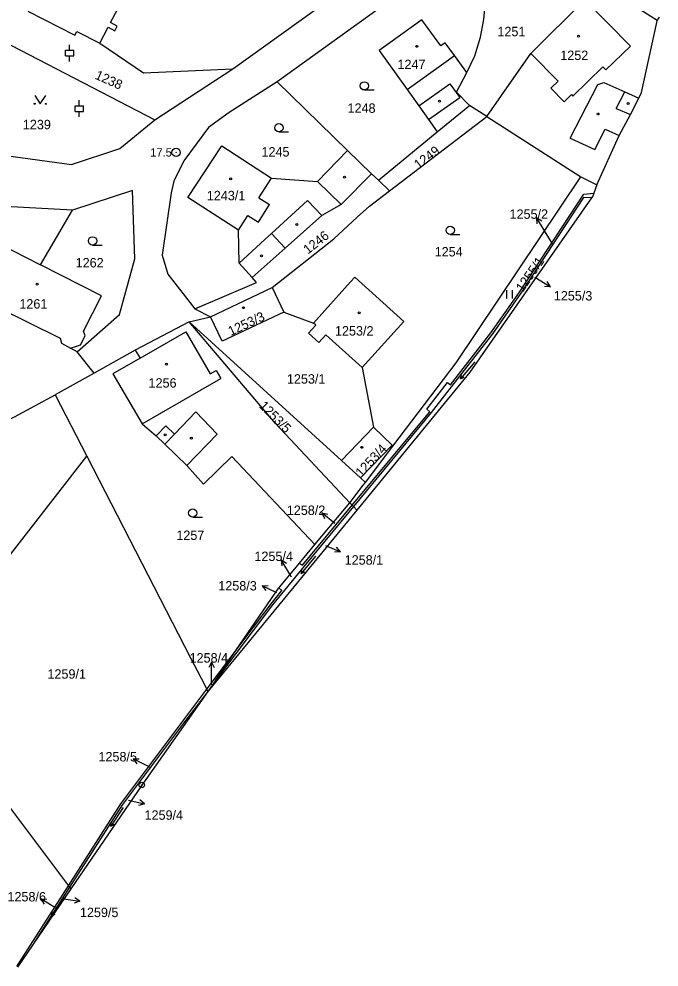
# Model space of a CAD drawing. Extents: x -562167 to -556918, y -1077891 to -1070763.
# Drawn here: x -559311.5 to -559196, y -1075264.4 to -1075093.3 of the extents above; entities that cross this region are included whole.
import ezdxf

# ---------------------------------------------------------------- set-up
doc = ezdxf.new("R2010")
doc.units = 0
for name, color, linetype in [('Hranice parcel', 7, 'Continuous'), ('Parcelní čísla', 7, 'Continuous'), ('Pop  PČ popisy', 7, 'Continuous'), ('Vnitřní kresba', 7, 'Continuous'), ('Značky bodu BP', 7, 'Continuous'), ('Značky budov', 7, 'Continuous'), ('Značky kultur', 7, 'Continuous')]:
    doc.layers.add(name, color=color, linetype=linetype)

msp = doc.modelspace()

# ---------------------------------------------------------------- linework, layer by layer
at = {"layer": 'Hranice parcel'}
for p, q in [((-559272.93, -1075102.34), (-559245.59, -1075082.57)), ((-559196.28, -1075093.58), (-559206.67, -1075087.05)), ((-559287, -1075111.52), (-559272.93, -1075102.34)), ((-559252.21, -1075117.1), (-559264.92, -1075104.67)), ((-559236.03, -1075113.73), (-559230.19, -1075108.93)), ((-559227.09, -1075110.95), (-559230.19, -1075108.93)), ((-559244.65, -1075124.35), (-559227.09, -1075110.95)), ((-559227.09, -1075110.95), (-559210.08, -1075121.82)), ((-559246.63, -1075122.42), (-559236.03, -1075113.73)), ((-559252.21, -1075117.1), (-559247.91, -1075121.3)), ((-559246.63, -1075122.42), (-559247.91, -1075121.3)), ((-559244.65, -1075124.35), (-559246.63, -1075122.42)), ((-559210.08, -1075121.82), (-559207.18, -1075123.25)), ((-559207.18, -1075123.25), (-559207.75, -1075124.78)), ((-559207.75, -1075124.78), (-559207.94, -1075125.29)), ((-559208.17, -1075125.62), (-559230.11, -1075157.07)), ((-559207.94, -1075125.29), (-559208.17, -1075125.62)), ((-559301.89, -1075127.84), (-559314.05, -1075127.17)), ((-559276.94, -1075147.08), (-559265.83, -1075141.79)), ((-559265.83, -1075141.79), (-559263.72, -1075146.23)), ((-559279.81, -1075145.64), (-559276.94, -1075147.08)), ((-559280.81, -1075147.98), (-559276.94, -1075147.08)), ((-559263.72, -1075146.23), (-559258.37, -1075148.25)), ((-559280.81, -1075147.98), (-559290.56, -1075153.12)), ((-559280.81, -1075147.98), (-559253.3, -1075172.99)), ((-559297.97, -1075157.28), (-559301.01, -1075153.38)), ((-559290.56, -1075153.12), (-559297.97, -1075157.28)), ((-559297.97, -1075157.28), (-559305.02, -1075161.15)), ((-559230.11, -1075157.07), (-559250.55, -1075181.96)), ((-559249.56, -1075156.25), (-559247.53, -1075166.99)), ((-559305.02, -1075161.15), (-559299.29, -1075172.26)), ((-559253.3, -1075172.99), (-559247.53, -1075166.99)), ((-559248.98, -1075176.96), (-559244.04, -1075170.46)), ((-559330.62, -1075212.51), (-559299.29, -1075172.26)), ((-559258.12, -1075188.19), (-559251.78, -1075180.65)), ((-559251.78, -1075180.65), (-559251.36, -1075181.1)), ((-559251.15, -1075181.32), (-559251.36, -1075181.1)), ((-559251.15, -1075181.32), (-559250.55, -1075181.96)), ((-559250.55, -1075181.96), (-559277.43, -1075214.71)), ((-559260.89, -1075191.52), (-559258.12, -1075188.19)), ((-559272.38, -1075207.34), (-559264.62, -1075196.03)), ((-559276.05, -1075212.7), (-559272.38, -1075207.34)), ((-559330.62, -1075212.51), (-559302.59, -1075249.77)), ((-559276.05, -1075212.7), (-559277.43, -1075214.71)), ((-559277.43, -1075214.71), (-559277.64, -1075214.31)), ((-559311.89, -1075264.37), (-559302.59, -1075249.77)), ((-559302.39, -1075250.03), (-559308.96, -1075260.31)), ((-559302.39, -1075250.03), (-559302.59, -1075249.77)), ((-559302.39, -1075250.03), (-559302.16, -1075250.34)), ((-559302.16, -1075250.34), (-559308.96, -1075260.31)), ((-559308.96, -1075260.31), (-559311.78, -1075264.44))]:
    msp.add_line(p, q, dxfattribs=at)
for points in [[(-559230.4, -1075080.42), (-559235.33, -1075083.33), (-559264.92, -1075104.67)], [(-559230.7, -1075102.99), (-559229.22, -1075099.97), (-559229.03, -1075099.36), (-559228.19, -1075096.62), (-559227.62, -1075093.4), (-559227.33, -1075090.1), (-559227.69, -1075086.51), (-559228.61, -1075083.41), (-559230.4, -1075080.42)], [(-559227.09, -1075110.95), (-559219.1, -1075099.57), (-559209.37, -1075089.79), (-559206.67, -1075087.05)], [(-559314.95, -1075088.46), (-559313.75, -1075089.09), (-559309.57, -1075091.23), (-559309.94, -1075091.95), (-559301.45, -1075096.27), (-559301.09, -1075095.57), (-559296.93, -1075097.71)], [(-559296.93, -1075097.71), (-559295.42, -1075094.82), (-559294.22, -1075095.45), (-559293.78, -1075094.62), (-559294.98, -1075093.99), (-559292.77, -1075089.77)], [(-559230.7, -1075102.99), (-559232.88, -1075099.93), (-559234.56, -1075097.63), (-559235.34, -1075098.2), (-559238.81, -1075093.46), (-559246.52, -1075099.02), (-559241.44, -1075106.06), (-559239.34, -1075109.02), (-559237.6, -1075111.49), (-559236.03, -1075113.73)], [(-559207.18, -1075123.25), (-559203.18, -1075114.38), (-559201.13, -1075110.58), (-559199.6, -1075107.63), (-559199.11, -1075106.59), (-559196.35, -1075093.94), (-559196.28, -1075093.58)], [(-559195.97, -1075092.98), (-559196.08, -1075093.2), (-559196.28, -1075093.58)], [(-559318.33, -1075095.32), (-559324.75, -1075108.36), (-559324.07, -1075111.67), (-559318.77, -1075115.93), (-559313.93, -1075117.91), (-559313.92, -1075118), (-559302.07, -1075119.61), (-559293.3, -1075116.7), (-559287, -1075111.52)], [(-559318.33, -1075095.32), (-559317.84, -1075095.57), (-559287, -1075111.52)], [(-559296.93, -1075097.71), (-559289.07, -1075103.06), (-559272.93, -1075102.34)], [(-559230.19, -1075108.93), (-559232.51, -1075106.52), (-559230.7, -1075102.99)], [(-559264.92, -1075104.67), (-559273.61, -1075110.2), (-559277.31, -1075112.9), (-559281.79, -1075118.94), (-559283.56, -1075122.61), (-559284.03, -1075124.74), (-559285.65, -1075135.94), (-559284.66, -1075139.36), (-559279.81, -1075145.64)], [(-559269.43, -1075139.98), (-559271.8, -1075137.39), (-559271.87, -1075131.42), (-559281.04, -1075125.53), (-559274.93, -1075116.2), (-559265.93, -1075122.05), (-559257.62, -1075122.65), (-559252.21, -1075117.1)], [(-559247.91, -1075121.3), (-559253.34, -1075126.81), (-559256.86, -1075128.83), (-559263.49, -1075134.71), (-559269.43, -1075139.98)], [(-559244.04, -1075170.46), (-559232.6, -1075155.4), (-559210.08, -1075121.82)], [(-559301.01, -1075153.38), (-559293.37, -1075146.68), (-559290.62, -1075136.61), (-559291.06, -1075124.3), (-559301.89, -1075127.84)], [(-559265.83, -1075141.79), (-559254.69, -1075133.02), (-559250.46, -1075129.13), (-559248.24, -1075127.09), (-559244.65, -1075124.35)], [(-559251.36, -1075181.1), (-559237.37, -1075164.23), (-559237.89, -1075163.77), (-559234.17, -1075158.95), (-559233.63, -1075159.37), (-559226.31, -1075149.97), (-559221.14, -1075142.62), (-559209.55, -1075124.93), (-559207.75, -1075124.78)], [(-559208.17, -1075125.62), (-559209.6, -1075125.56), (-559220.9, -1075142.8), (-559226.05, -1075150.14), (-559237.1, -1075164.37), (-559251.15, -1075181.32)], [(-559301.01, -1075153.38), (-559302.23, -1075152.74), (-559300.43, -1075152.13), (-559299.6, -1075150.51), (-559299.91, -1075149.65), (-559296.63, -1075143.31), (-559307.65, -1075137.72), (-559301.89, -1075127.84)], [(-559279.81, -1075145.64), (-559268.62, -1075140.87), (-559269.43, -1075139.98)], [(-559258.37, -1075148.25), (-559251.69, -1075140.8), (-559250.9, -1075139.91), (-559242.03, -1075147.94), (-559249.56, -1075156.25)], [(-559263.72, -1075146.23), (-559274.83, -1075151.51), (-559276.94, -1075147.08)], [(-559251.78, -1075180.65), (-559265.22, -1075166.35), (-559280.81, -1075147.98)], [(-559249.56, -1075156.25), (-559256.11, -1075150.31), (-559257.4, -1075151.73), (-559259.24, -1075150.03), (-559257.96, -1075148.62), (-559258.37, -1075148.25)], [(-559290.56, -1075153.12), (-559289.63, -1075154.53), (-559294.56, -1075157.35), (-559289.3, -1075166.43), (-559286.77, -1075168.58), (-559285.21, -1075170.07), (-559281.21, -1075173.95), (-559278.2, -1075177.27), (-559273.09, -1075172.3), (-559258.12, -1075188.19)], [(-559326.58, -1075172.35), (-559312.31, -1075165.11), (-559305.02, -1075161.15)], [(-559247.53, -1075166.99), (-559244.14, -1075170.25), (-559244.04, -1075170.46)], [(-559299.29, -1075172.26), (-559280.56, -1075208.62), (-559278.65, -1075212.33), (-559277.64, -1075214.31)], [(-559253.3, -1075172.99), (-559249.86, -1075176.15), (-559248.98, -1075176.96)], [(-559251.78, -1075180.65), (-559249.39, -1075177.5), (-559248.98, -1075176.96)], [(-559251.15, -1075181.32), (-559260.07, -1075192.08), (-559265.74, -1075199.04), (-559276.05, -1075212.7)], [(-559260.89, -1075191.52), (-559260.34, -1075191.93), (-559251.36, -1075181.1)], [(-559264.62, -1075196.03), (-559264.46, -1075195.8), (-559260.89, -1075191.52)], [(-559272.38, -1075207.34), (-559265.98, -1075198.88), (-559264.09, -1075196.47), (-559264.62, -1075196.03)], [(-559277.64, -1075214.31), (-559276.85, -1075213.26), (-559272.38, -1075207.34)], [(-559302.59, -1075249.77), (-559293.14, -1075234.96), (-559277.64, -1075214.31)], [(-559277.43, -1075214.71), (-559282, -1075220.65), (-559292.86, -1075235.11), (-559302.39, -1075250.03)], [(-559277.43, -1075214.71), (-559289.36, -1075231.59), (-559302.16, -1075250.34)]]:
    msp.add_lwpolyline(points, dxfattribs=at)
at = {"layer": 'Pop  PČ popisy'}
for p, q in [((-559216.55, -1075131.75), (-559218.1, -1075129.18)), ((-559218.1, -1075129.18), (-559217.15, -1075129.78)), ((-559218.1, -1075129.18), (-559218.01, -1075130.29)), ((-559215.23, -1075133.94), (-559216.55, -1075131.75)), ((-559218.41, -1075139.95), (-559218.11, -1075140.13)), ((-559218.11, -1075140.13), (-559215.54, -1075141.68)), ((-559215.54, -1075141.68), (-559216.65, -1075141.59)), ((-559215.54, -1075141.68), (-559216.14, -1075140.73)), ((-559254.53, -1075184.37), (-559256.86, -1075182.48)), ((-559256.86, -1075182.48), (-559255.77, -1075182.72)), ((-559256.86, -1075182.48), (-559256.4, -1075183.5)), ((-559256.22, -1075188.34), (-559253.46, -1075189.51)), ((-559253.46, -1075189.51), (-559254.58, -1075189.58)), ((-559253.46, -1075189.51), (-559254.18, -1075188.66)), ((-559262.63, -1075193.52), (-559264.18, -1075190.95)), ((-559264.18, -1075190.95), (-559263.23, -1075191.55)), ((-559264.18, -1075190.95), (-559264.09, -1075192.06)), ((-559262.31, -1075194.05), (-559262.63, -1075193.52)), ((-559267.65, -1075195.61), (-559266.53, -1075195.6)), ((-559264.95, -1075196.93), (-559267.65, -1075195.61)), ((-559267.65, -1075195.61), (-559266.97, -1075196.5)), ((-559276.78, -1075209.39), (-559277.28, -1075210.39)), ((-559276.78, -1075212.39), (-559276.78, -1075209.39)), ((-559276.78, -1075209.39), (-559276.28, -1075210.39)), ((-559276.78, -1075213.51), (-559276.78, -1075212.39)), ((-559288.27, -1075228.2), (-559290.94, -1075226.84)), ((-559290.94, -1075226.84), (-559289.82, -1075226.85)), ((-559290.94, -1075226.84), (-559290.28, -1075227.74)), ((-559287.98, -1075228.35), (-559288.27, -1075228.2)), ((-559291.78, -1075234.32), (-559288.86, -1075235)), ((-559288.86, -1075235), (-559289.72, -1075234.28)), ((-559288.86, -1075235), (-559289.94, -1075235.26)), ((-559305.03, -1075253.68), (-559307.6, -1075252.13)), ((-559307.6, -1075252.13), (-559306.49, -1075252.22)), ((-559307.6, -1075252.13), (-559307, -1075253.08)), ((-559303.5, -1075252.14), (-559300.53, -1075252.56)), ((-559300.53, -1075252.56), (-559301.59, -1075252.91)), ((-559300.53, -1075252.56), (-559301.45, -1075251.92)), ((-559304.94, -1075253.73), (-559305.03, -1075253.68))]:
    msp.add_line(p, q, dxfattribs=at)
at = {"layer": 'Vnitřní kresba'}
for p, q in [((-559209.37, -1075089.79), (-559201.11, -1075098.26)), ((-559205.57, -1075102.53), (-559201.11, -1075098.26)), ((-559241.44, -1075106.06), (-559232.88, -1075099.93)), ((-559219.1, -1075099.57), (-559214.19, -1075104.55)), ((-559211.54, -1075107.24), (-559206.14, -1075101.94)), ((-559206.14, -1075101.94), (-559205.57, -1075102.53)), ((-559215.5, -1075105.83), (-559214.19, -1075104.55)), ((-559239.34, -1075109.02), (-559233.74, -1075105.06)), ((-559233.74, -1075105.06), (-559231.95, -1075107.52)), ((-559215.5, -1075105.83), (-559213.1, -1075108.29)), ((-559212.04, -1075114.86), (-559207.01, -1075105.13)), ((-559207.01, -1075105.13), (-559205.92, -1075104.78)), ((-559205.92, -1075104.78), (-559202.13, -1075106.49)), ((-559237.6, -1075111.49), (-559231.95, -1075107.52)), ((-559213.1, -1075108.29), (-559211.78, -1075106.99)), ((-559211.78, -1075106.99), (-559211.54, -1075107.24)), ((-559203.7, -1075109.47), (-559202.13, -1075106.49)), ((-559202.13, -1075106.49), (-559199.6, -1075107.63)), ((-559203.7, -1075109.47), (-559201.13, -1075110.58)), ((-559207.59, -1075116.87), (-559205.67, -1075113.21)), ((-559205.67, -1075113.21), (-559203.18, -1075114.38)), ((-559212.04, -1075114.86), (-559207.59, -1075116.87)), ((-559268.2, -1075125.64), (-559265.93, -1075122.05)), ((-559257.62, -1075122.65), (-559253.34, -1075126.81)), ((-559268.31, -1075130.01), (-559266.32, -1075126.83)), ((-559268.2, -1075125.64), (-559266.32, -1075126.83)), ((-559265.92, -1075132.03), (-559259.42, -1075126.1)), ((-559259.42, -1075126.1), (-559256.86, -1075128.83)), ((-559271.87, -1075131.42), (-559270.21, -1075128.81)), ((-559270.21, -1075128.81), (-559268.31, -1075130.01)), ((-559267.16, -1075133.16), (-559265.92, -1075132.03)), ((-559265.92, -1075132.03), (-559263.49, -1075134.71)), ((-559315.67, -1075133.64), (-559307.65, -1075137.72)), ((-559271.8, -1075137.39), (-559267.16, -1075133.16)), ((-559320.38, -1075142.88), (-559304.11, -1075150.92)), ((-559289.63, -1075154.53), (-559281.4, -1075149.81)), ((-559281.4, -1075149.81), (-559276.99, -1075157.39)), ((-559304.11, -1075150.92), (-559303.88, -1075151.87)), ((-559303.88, -1075151.87), (-559302.23, -1075152.74)), ((-559276.99, -1075157.39), (-559275.9, -1075156.76)), ((-559275.9, -1075156.76), (-559275.07, -1075158.19)), ((-559289.3, -1075166.43), (-559275.07, -1075158.19)), ((-559283.46, -1075168.24), (-559279.63, -1075164.22)), ((-559279.63, -1075164.22), (-559275.73, -1075168.28)), ((-559286.77, -1075168.58), (-559284.99, -1075166.77)), ((-559284.99, -1075166.77), (-559283.46, -1075168.24)), ((-559285.21, -1075170.07), (-559283.46, -1075168.24)), ((-559281.21, -1075173.95), (-559275.73, -1075168.28)), ((-559249.86, -1075176.15), (-559244.14, -1075170.25))]:
    msp.add_line(p, q, dxfattribs=at)
at = {"layer": 'Značky bodu BP'}
for centre, radius in [((-559283.16, -1075117.41), 0.75), ((-559283.16, -1075117.41), 0.03), ((-559289.36, -1075231.59), 0.5), ((-559289.36, -1075231.59), 0.0303)]:
    msp.add_circle(centre, radius, dxfattribs=at)
at = {"layer": 'Značky budov'}
for centre in [(-559210.51, -1075096.43), (-559239.72, -1075098.27), (-559235.6, -1075108.18), (-559201.53, -1075108.58), (-559206.96, -1075110.48), (-559252.75, -1075121.86), (-559273.31, -1075122.2), (-559261.35, -1075130.42), (-559267.75, -1075136.08), (-559308.26, -1075141.2), (-559271.01, -1075145.44), (-559250.1, -1075146.35), (-559284.9, -1075155.61), (-559285.14, -1075168.4), (-559280.41, -1075168.97), (-559249.65, -1075170.64)]:
    msp.add_circle(centre, 0.175, dxfattribs=at)
at = {"layer": 'Značky kultur'}
for p, q in [((-559303.14, -1075098.99), (-559301.64, -1075098.99)), ((-559303.14, -1075099.99), (-559303.14, -1075098.99)), ((-559302.39, -1075098.99), (-559302.39, -1075097.99)), ((-559301.64, -1075099.99), (-559301.64, -1075098.99)), ((-559303.14, -1075099.99), (-559301.64, -1075099.99)), ((-559302.39, -1075100.99), (-559302.39, -1075099.99)), ((-559249.17, -1075106.15), (-559247.42, -1075106.15)), ((-559300.65, -1075109.01), (-559300.65, -1075108.01)), ((-559301.4, -1075109.01), (-559299.9, -1075109.01)), ((-559301.4, -1075110.01), (-559301.4, -1075109.01)), ((-559299.9, -1075110.01), (-559299.9, -1075109.01)), ((-559301.4, -1075110.01), (-559299.9, -1075110.01)), ((-559300.65, -1075111.01), (-559300.65, -1075110.01)), ((-559264.6, -1075113.71), (-559262.85, -1075113.71)), ((-559233.67, -1075132.22), (-559231.92, -1075132.22)), ((-559298.25, -1075134.14), (-559296.5, -1075134.14)), ((-559223.43, -1075143.77), (-559223.43, -1075142.27)), ((-559222.43, -1075143.77), (-559222.43, -1075142.27)), ((-559229.22, -1075155.2), (-559231.8, -1075158.27)), ((-559231.8, -1075158.27), (-559231.64, -1075157.56)), ((-559231.8, -1075158.27), (-559231.13, -1075157.99)), ((-559280.17, -1075183.25), (-559278.42, -1075183.25)), ((-559258.01, -1075190.3), (-559260.59, -1075193.39)), ((-559260.59, -1075193.39), (-559260.43, -1075192.67)), ((-559260.59, -1075193.39), (-559259.92, -1075193.1)), ((-559292.74, -1075235.67), (-559294.93, -1075239.04)), ((-559294.93, -1075239.04), (-559294.85, -1075238.31)), ((-559294.93, -1075239.04), (-559294.29, -1075238.68)), ((-559303.44, -1075251.89), (-559305.63, -1075255.26)), ((-559305.63, -1075255.26), (-559305.55, -1075254.53)), ((-559305.63, -1075255.26), (-559304.99, -1075254.9))]:
    msp.add_line(p, q, dxfattribs=at)
msp.add_lwpolyline([(-559308.69, -1075107.13), (-559307.69, -1075108.63), (-559306.69, -1075107.13)], dxfattribs=at)
for centre, radius in [((-559249.17, -1075105.4), 0.75), ((-559308.69, -1075108.63), 0.1), ((-559306.69, -1075108.63), 0.1), ((-559264.6, -1075112.96), 0.75), ((-559233.67, -1075131.47), 0.75), ((-559298.25, -1075133.39), 0.75), ((-559280.17, -1075182.5), 0.75)]:
    msp.add_circle(centre, radius, dxfattribs=at)

# ---------------------------------------------------------------- texts
at = {"layer": 'Parcelní čísla'}
for s, p in [('1251', (-559225.15, -1075096.45)), ('1252', (-559213.8, -1075100.74)), ('1247', (-559243.19, -1075102.37)), ('1248', (-559252.21, -1075110.27)), ('1239', (-559310.83, -1075113.23)), ('1245', (-559267.75, -1075118.16)), ('1243/1', (-559277.62, -1075126.06)), ('1255/2', (-559222.96, -1075129.4)), ('1254', (-559236.48, -1075136.19)), ('1262', (-559301.3, -1075138.17)), ('1261', (-559311.46, -1075145.6)), ('1255/3', (-559214.97, -1075144.14)), ('1253/2', (-559254.48, -1075150.47)), ('1253/1', (-559263.16, -1075159.15)), ('1256', (-559288.14, -1075159.87)), ('1258/2', (-559263.18, -1075182.85)), ('1257', (-559283.12, -1075187.36)), ('1255/4', (-559269.02, -1075191.16)), ('1258/1', (-559252.73, -1075191.82)), ('1258/3', (-559275.55, -1075196.48)), ('1258/4', (-559280.73, -1075209.49)), ('1259/1', (-559306.39, -1075212.4)), ('1258/5', (-559297.18, -1075227.33)), ('1259/4', (-559288.86, -1075237.86)), ('1258/6', (-559313.61, -1075252.6)), ('1259/5', (-559300.53, -1075255.43))]:
    msp.add_text(s, height=1.7, dxfattribs=at).set_placement(p)
for s, rotation, p in [('1238', 336, (-559297.95, -1075104.07)), ('1249', 37, (-559239.42, -1075120.51)), ('1246', 38, (-559259.37, -1075135.87)), ('1255/1', 55, (-559220.57, -1075142.73)), ('1253/3', 25, (-559273.29, -1075150.56)), ('1253/5', 315, (-559268.31, -1075163.29)), ('1253/4', 47, (-559249.72, -1075176.12))]:
    msp.add_text(s, height=1.7, rotation=rotation, dxfattribs=at).set_placement(p)
at = {"layer": 'Značky bodu BP'}
msp.add_text('17.5', height=1.5, dxfattribs=at).set_placement((-559287.83, -1075118.16))

doc.saveas('drawing.dxf')
